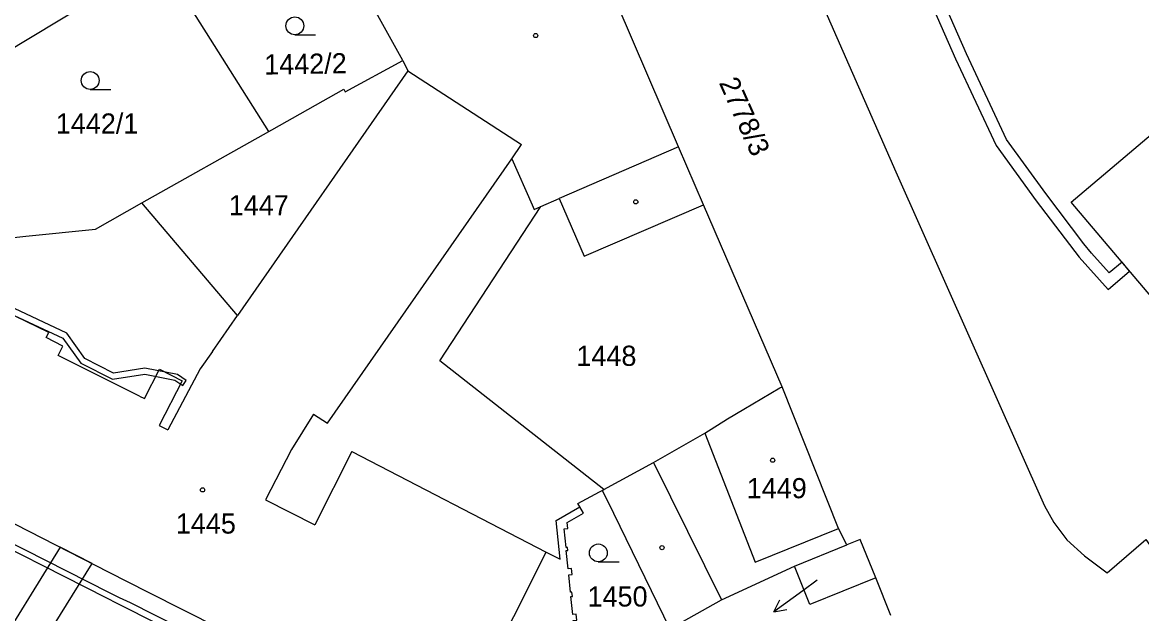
# Model space of a CAD drawing. Extents: x -644096 to -634268, y -1141430 to -1133463.
# Drawn here: x -638852.8 to -638758.6, y -1138643.9 to -1138594 of the extents above; entities that cross this region are included whole.
import ezdxf

# ---------------------------------------------------------------- set-up
doc = ezdxf.new("R2010")
doc.units = 0
for name, color, linetype in [('B_Hranice _3D', 7, 'Continuous'), ('M_Svah_Nasyp', 7, 'Continuous'), ('M_Svah_Zarez', 7, 'Continuous'), ('svrsek_osa_sjezdy', 7, 'Continuous'), ('svrsek_osa_terminal_VRT', 7, 'Continuous'), ('svrsek_osa_VRT', 7, 'Continuous'), ('svrsek_popisy_VRT', 7, 'Continuous'), ('terminal_VRT', 7, 'Continuous')]:
    doc.layers.add(name, color=color, linetype=linetype)

msp = doc.modelspace()

# ---------------------------------------------------------------- linework, layer by layer
at = {"layer": 'B_Hranice _3D'}
for points in [[(-638780.23, -1138583.49), (-638774.25, -1138597.11), (-638770.81, -1138604.42), (-638767.44, -1138609.08), (-638763.84, -1138613.85), (-638761.38, -1138616.56), (-638759.58, -1138615.02), (-638760.22, -1138614.25), (-638761.29, -1138615.17), (-638762.8, -1138613.51), (-638763.44, -1138612.73), (-638766.64, -1138608.48), (-638769.94, -1138603.91), (-638773.33, -1138596.7), (-638779.37, -1138582.97)], [(-638854.37, -1138618.36), (-638849.44, -1138620.66), (-638847.92, -1138622.79), (-638845.25, -1138624.14), (-638842.53, -1138623.71), (-638839.99, -1138624.21), (-638839.34, -1138624.66), (-638839.06, -1138624.24), (-638839.79, -1138623.73), (-638842.53, -1138623.21), (-638845.17, -1138623.62), (-638847.58, -1138622.39), (-638849.1, -1138620.26), (-638854, -1138617.93)], [(-638858.28, -1138636.22), (-638845.75, -1138642.57)], [(-638827.11, -1138651.4), (-638843.74, -1138642.98), (-638844.66, -1138642.57), (-638845.51, -1138642.14), (-638857.96, -1138635.82)], [(-638751.45, -1138696.74), (-638763.56, -1138689.15), (-638767.65, -1138692.17), (-638768.26, -1138691.83), (-638769.19, -1138691.33), (-638775.04, -1138688.08), (-638780.06, -1138685.31), (-638780.23, -1138685.62), (-638783.95, -1138683.69), (-638792.12, -1138679.48), (-638798.67, -1138676.19), (-638810.78, -1138670.1), (-638812.14, -1138669.13), (-638821.85, -1138663.84), (-638822.94, -1138664.93), (-638825.15, -1138663.78), (-638852.94, -1138649.3), (-638846.98, -1138639.67), (-638849.66, -1138638.29), (-638855.61, -1138647.89)], [(-638845.75, -1138642.57), (-638844.88, -1138643.01), (-638843.99, -1138643.46), (-638827.38, -1138651.91)]]:
    msp.add_lwpolyline(points, dxfattribs=at)
at = {"layer": 'M_Svah_Nasyp'}
for p, q in [((-638820.39, -1138598.12), (-638810.8, -1138604.33)), ((-638811.63, -1138605.54), (-638810.8, -1138604.33)), ((-638797.57, -1138604.55), (-638807.62, -1138608.9)), ((-638827.15, -1138627.84), (-638811.63, -1138605.54)), ((-638811.63, -1138605.54), (-638809.9, -1138609.43)), ((-638809.9, -1138609.43), (-638809.73, -1138609.81)), ((-638809.73, -1138609.81), (-638809.18, -1138609.57)), ((-638850.63, -1138620.2), (-638854.37, -1138618.36)), ((-638836.82, -1138621.79), (-638834.72, -1138618.76)), ((-638850.84, -1138620.61), (-638850.63, -1138620.2)), ((-638849.44, -1138621.34), (-638850.84, -1138620.61)), ((-638849.83, -1138622.13), (-638849.44, -1138621.34)), ((-638842.98, -1138625.55), (-638849.83, -1138622.13)), ((-638836.82, -1138621.79), (-638837.88, -1138623.25)), ((-638837.88, -1138623.25), (-638840.6, -1138628.39)), ((-638828.33, -1138627.08), (-638830.17, -1138630.06)), ((-638828.33, -1138627.08), (-638827.15, -1138627.84)), ((-638795.35, -1138628.69), (-638791.13, -1138639.56)), ((-638830.17, -1138630.06), (-638832.38, -1138634.31)), ((-638825.1, -1138630.22), (-638828.2, -1138636.42)), ((-638825.1, -1138630.22), (-638808.73, -1138638.7)), ((-638799.68, -1138631.14), (-638793.96, -1138642.74)), ((-638832.38, -1138634.31), (-638828.2, -1138636.42)), ((-638791.13, -1138639.56), (-638784.09, -1138636.72))]:
    msp.add_line(p, q, dxfattribs=at)
msp.add_lwpolyline([(-638842.98, -1138625.55), (-638842.55, -1138625.75), (-638841.29, -1138623.29), (-638839.39, -1138624.27), (-638841.32, -1138628.03), (-638840.6, -1138628.39)], dxfattribs=at)
at = {"layer": 'M_Svah_Zarez'}
for centre in [(-638809.607, -1138595.159), (-638801.177, -1138609.179), (-638789.647, -1138630.959), (-638837.667, -1138633.459), (-638798.967, -1138638.329)]:
    msp.add_circle(centre, 0.175, dxfattribs=at)
at = {"layer": 'svrsek_osa_sjezdy'}
for p, q in [((-638829.893, -1138595.09), (-638828.143, -1138595.09)), ((-638847.133, -1138599.7), (-638845.383, -1138599.7)), ((-638804.333, -1138639.52), (-638802.583, -1138639.52))]:
    msp.add_line(p, q, dxfattribs=at)
for centre in [(-638829.893, -1138594.34), (-638847.133, -1138598.95), (-638804.333, -1138638.77)]:
    msp.add_circle(centre, 0.75, dxfattribs=at)
at = {"layer": 'svrsek_osa_terminal_VRT'}
msp.add_arc((-642050.261, -1145189.597), 8802.25, 41.4131519, 75.3170489, dxfattribs=at)
at = {"layer": 'svrsek_popisy_VRT'}
for p, q in [((-638785.89, -1138641.06), (-638787.12, -1138641.97)), ((-638787.12, -1138641.97), (-638789.548, -1138643.734)), ((-638789.548, -1138643.734), (-638789.032, -1138642.74)), ((-638789.548, -1138643.734), (-638788.443, -1138643.55))]:
    msp.add_line(p, q, dxfattribs=at)
at = {"layer": 'terminal_VRT'}
for p, q in [((-638832.1, -1138603.25), (-638841.22, -1138588.76)), ((-638820.79, -1138597.25), (-638824.88, -1138589.88)), ((-638842.78, -1138609.27), (-638832.1, -1138603.25)), ((-638788.86, -1138624.77), (-638795.47, -1138609.42)), ((-638804, -1138633.5), (-638803.87, -1138633.43)), ((-638787.81, -1138639.88), (-638783.39, -1138638.09)), ((-638779.68, -1138644.05), (-638780.97, -1138640.87))]:
    msp.add_line(p, q, dxfattribs=at)
for points in [[(-638815.68, -1138525.17), (-638818.05, -1138529.42), (-638817.13, -1138534.97), (-638818.71, -1138535.51), (-638812.44, -1138548.56), (-638808.98, -1138552.05), (-638808.41, -1138552.87), (-638803.58, -1138563.25), (-638802.34, -1138565.6), (-638799, -1138576.53), (-638797.88, -1138576.67), (-638796.92, -1138576.55), (-638795.94, -1138576.2), (-638793.18, -1138574.95), (-638779.27, -1138606.66), (-638766.74, -1138634.81), (-638765.97, -1138636.2), (-638764.86, -1138637.66), (-638763.39, -1138639.01), (-638761.47, -1138640.44), (-638758.22, -1138637.65), (-638757.4, -1138638.79), (-638735.86, -1138665.29), (-638734.52, -1138664.65)], [(-638795.47, -1138609.42), (-638797.57, -1138604.55), (-638807.82, -1138580.66)], [(-638867.32, -1138604.43), (-638856.93, -1138598.19), (-638854.48, -1138596.72), (-638847.36, -1138592.44), (-638841.92, -1138589.17)], [(-638820.79, -1138597.25), (-638820.39, -1138598.12), (-638834.72, -1138618.76), (-638842.78, -1138609.27)], [(-638832.1, -1138603.25), (-638831.84, -1138603.1), (-638825.78, -1138599.69), (-638825.65, -1138599.9), (-638820.79, -1138597.25)], [(-638750.3, -1138625.97), (-638764.5, -1138609.2), (-638755.05, -1138601.19), (-638755.66, -1138600.47), (-638754, -1138599.05), (-638753.38, -1138599.78), (-638752.16, -1138598.74), (-638737.95, -1138615.49), (-638744.66, -1138621.2), (-638750.3, -1138625.97)], [(-638803.87, -1138633.43), (-638817.68, -1138622.58), (-638809.18, -1138609.57), (-638807.62, -1138608.9), (-638805.53, -1138613.76), (-638795.47, -1138609.42)], [(-638859.31, -1138614.25), (-638857.43, -1138612.61), (-638852.55, -1138612.08), (-638846.7, -1138611.48), (-638842.78, -1138609.27)], [(-638803.87, -1138633.43), (-638799.68, -1138631.14), (-638795.35, -1138628.69), (-638793.45, -1138627.46), (-638792.07, -1138626.65), (-638789.03, -1138624.87), (-638788.86, -1138624.77)], [(-638783.39, -1138638.09), (-638784.09, -1138636.72), (-638788.86, -1138624.77)], [(-638805.88, -1138634.9), (-638806.05, -1138634.62), (-638804.24, -1138633.63), (-638804, -1138633.5)], [(-638804, -1138633.5), (-638803.59, -1138634.34), (-638798.31, -1138645.17)], [(-638871.71, -1138641.73), (-638862.58, -1138636.37), (-638859.84, -1138634.67), (-638859.46, -1138634.44), (-638854.55, -1138635.78), (-638845.56, -1138640.4), (-638842.3, -1138642.05), (-638827.18, -1138649.71), (-638823.84, -1138651.4), (-638816.88, -1138654.93), (-638808.73, -1138638.7), (-638807.56, -1138639.31), (-638807.88, -1138636.03), (-638805.88, -1138634.9)], [(-638806.29, -1138645.96), (-638806.44, -1138644.47), (-638806.14, -1138644.44), (-638806.19, -1138643.94), (-638806.49, -1138643.97), (-638806.64, -1138642.45), (-638806.51, -1138642.44), (-638806.55, -1138642.07), (-638806.68, -1138642.08), (-638806.83, -1138640.61), (-638806.53, -1138640.58), (-638806.58, -1138640.08), (-638806.88, -1138640.11), (-638807.03, -1138638.57), (-638806.91, -1138638.56), (-638806.94, -1138638.31), (-638807.05, -1138638.32), (-638807.21, -1138636.75), (-638806.91, -1138636.72), (-638806.96, -1138636.22), (-638805.57, -1138635.41), (-638805.88, -1138634.9)], [(-638780.97, -1138640.87), (-638782.28, -1138637.64), (-638783.39, -1138638.09)], [(-638798.31, -1138645.17), (-638793.96, -1138642.74), (-638787.81, -1138639.88)], [(-638780.97, -1138640.87), (-638786.51, -1138643.11), (-638787.81, -1138639.88)]]:
    msp.add_lwpolyline(points, dxfattribs=at)

# ---------------------------------------------------------------- texts
at = {"layer": 'svrsek_osa_VRT'}
for s, rotation, p in [('1442/2', 1, (-638832.462, -1138598.454)), ('2778/3', 294, (-638794.198, -1138599.132))]:
    msp.add_text(s, height=1.7, rotation=rotation, dxfattribs=at).set_placement(p)
for s, p in [('1442/1', (-638850.03, -1138603.425)), ('1447', (-638835.46, -1138610.315)), ('1448', (-638806.18, -1138623.005)), ('1449', (-638791.83, -1138634.165)), ('1445', (-638839.92, -1138637.145)), ('1450', (-638805.24, -1138643.295))]:
    msp.add_text(s, height=1.7, dxfattribs=at).set_placement(p)

doc.saveas('drawing.dxf')
